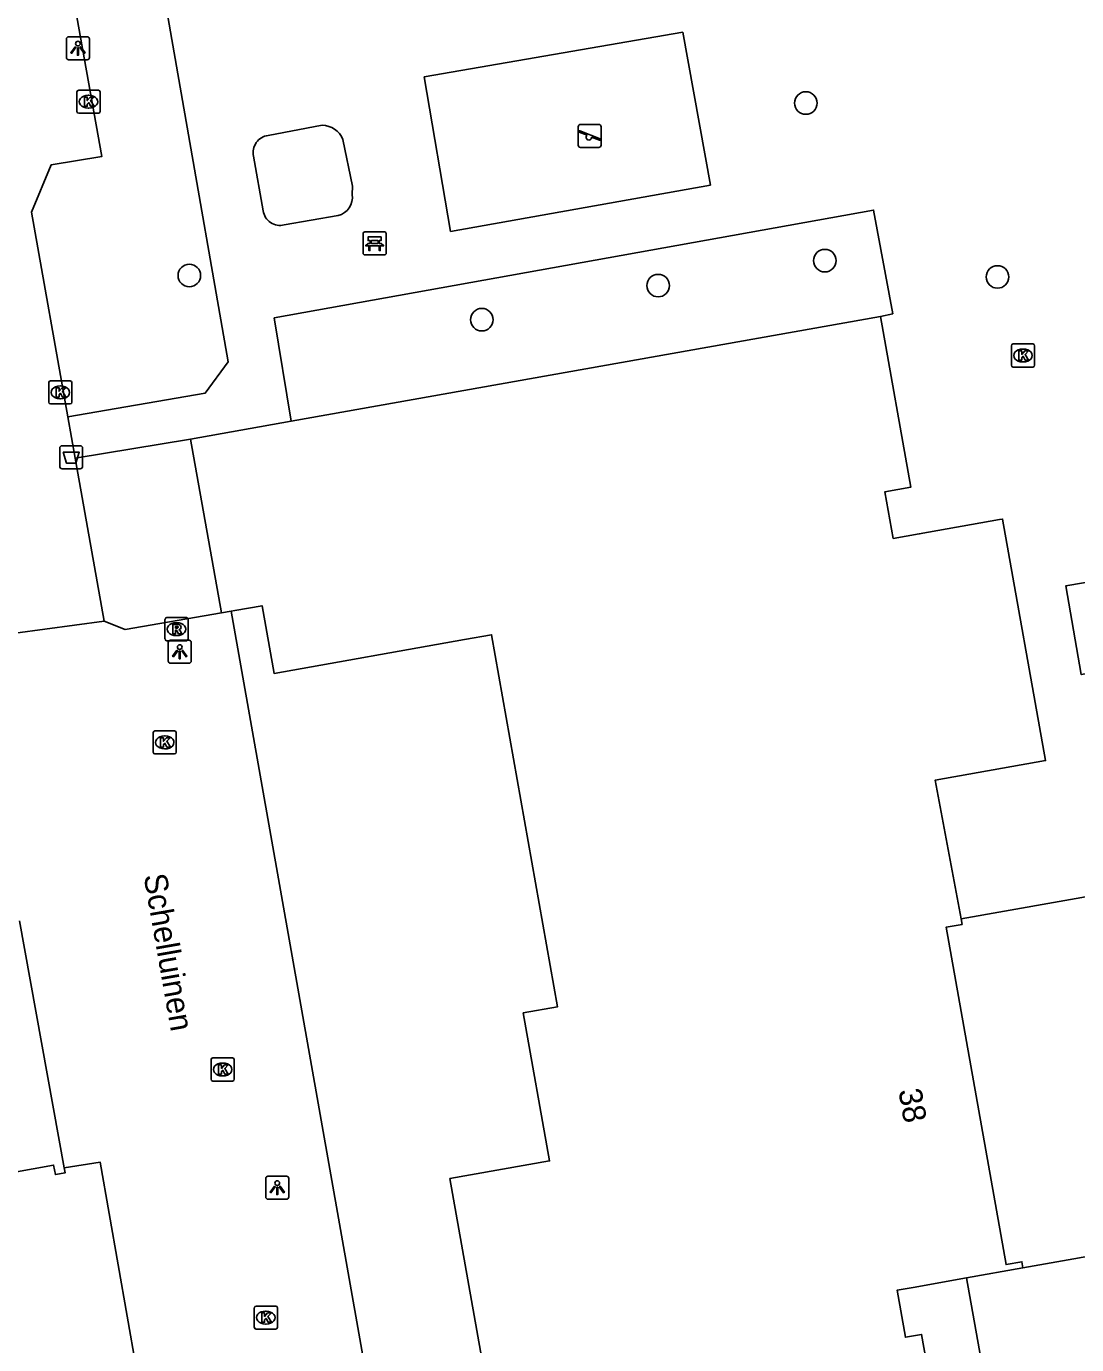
# Model space of a CAD drawing. Extents: x 157793 to 159380, y 380882 to 382313.
# Drawn here: x 158711 to 158756.6, y 381523.3 to 381580.5 of the extents above; entities that cross this region are included whole.
import ezdxf

# ---------------------------------------------------------------- set-up
doc = ezdxf.new("R2010")
doc.units = 0
for name, color, linetype in [('IMGEO_Afvalbak', 7, 'Continuous'), ('IMGEO_Bank', 7, 'Continuous'), ('IMGEO_Boom', 7, 'Continuous'), ('IMGEO_Kolk', 7, 'Continuous'), ('IMGEO_Lichtpunt', 7, 'Continuous'), ('IMGEO_Openbare_ruimte_label', 7, 'Continuous'), ('IMGEO_Pand', 7, 'Continuous'), ('IMGEO_Pand_nummerreeks', 7, 'Continuous'), ('IMGEO_Rioolput', 7, 'Continuous'), ('IMGEO_Speelvoorziening', 7, 'Continuous'), ('IMGEO_Voetpad_open', 7, 'Continuous')]:
    doc.layers.add(name, color=color, linetype=linetype)

msp = doc.modelspace()

# ---------------------------------------------------------------- linework, layer by layer
at = {"layer": 'IMGEO_Afvalbak'}
for p, q in [((158712.462, 381561.408), (158712.462, 381562.208)), ((158712.462, 381562.208), (158712.462, 381561.408)), ((158712.562, 381562.308), (158713.352, 381562.308)), ((158713.352, 381562.308), (158712.562, 381562.308)), ((158713.452, 381562.208), (158713.452, 381561.408)), ((158713.452, 381561.408), (158713.452, 381562.208)), ((158713.352, 381561.308), (158712.562, 381561.308)), ((158712.562, 381561.308), (158713.352, 381561.308))]:
    msp.add_line(p, q, dxfattribs=at)
msp.add_lwpolyline([(158712.605, 381562.022), (158713.309, 381562.022), (158713.16, 381561.552), (158712.754, 381561.552), (158712.605, 381562.022)], dxfattribs=at)
for centre, start, end in [((158712.562, 381562.208), 90, 180), ((158712.562, 381562.208), 90, 180), ((158713.352, 381562.208), 0, 90), ((158713.352, 381562.208), 360, 90), ((158712.562, 381561.408), 180, 270), ((158712.562, 381561.408), 180, 270), ((158713.352, 381561.408), 270, 0), ((158713.352, 381561.408), 270, 0)]:
    msp.add_arc(centre, 0.1, start, end, dxfattribs=at)
at = {"layer": 'IMGEO_Bank'}
for p, q in [((158725.619, 381570.66), (158725.619, 381571.501)), ((158725.619, 381571.501), (158725.619, 381570.66)), ((158725.694, 381571.585), (158726.535, 381571.585)), ((158726.535, 381571.585), (158725.694, 381571.585)), ((158725.928, 381571.091), (158725.928, 381571.197)), ((158725.972, 381571.197), (158725.972, 381571.091)), ((158726.26, 381571.203), (158725.978, 381571.203)), ((158725.978, 381571.085), (158726.26, 381571.085)), ((158726.266, 381571.091), (158726.266, 381571.197)), ((158726.31, 381571.197), (158726.31, 381571.091)), ((158726.619, 381571.51), (158726.619, 381570.669)), ((158726.619, 381570.669), (158726.619, 381571.51)), ((158726.544, 381570.585), (158725.703, 381570.585)), ((158725.703, 381570.585), (158726.544, 381570.585)), ((158726.316, 381570.983), (158725.923, 381570.983))]:
    msp.add_line(p, q, dxfattribs=at)
for points in [[(158725.866, 381570.983), (158725.724, 381570.983), (158725.836, 381571.085), (158725.922, 381571.085)], [(158725.922, 381571.203), (158725.836, 381571.203), (158725.836, 381571.364), (158726.399, 381571.364), (158726.399, 381571.203), (158726.316, 381571.203)], [(158726.316, 381571.085), (158726.399, 381571.085), (158726.511, 381570.983), (158726.372, 381570.983)], [(158725.916, 381570.976), (158725.916, 381570.769), (158725.873, 381570.769), (158725.873, 381570.976)], [(158726.366, 381570.976), (158726.366, 381570.769), (158726.322, 381570.769), (158726.322, 381570.976)]]:
    msp.add_lwpolyline(points, dxfattribs=at)
for centre, radius, start, end in [((158726.541, 381571.507), 0.0779, 2.4484, 94.2845), ((158726.541, 381571.507), 0.0779, 2.4484, 94.2845), ((158725.697, 381571.507), 0.0779, 92.4484, 184.2845), ((158725.697, 381571.507), 0.0779, 92.4484, 184.2845), ((158725.921, 381571.196), 0.00671, 2.8957, 87.1043), ((158725.921, 381571.092), 0.00671, 272.8957, 357.1043), ((158725.978, 381571.196), 0.00671, 92.8957, 177.1043), ((158725.978, 381571.092), 0.00671, 182.8957, 267.1043), ((158726.26, 381571.196), 0.00671, 2.8957, 87.1043), ((158726.26, 381571.092), 0.00671, 272.8957, 357.1043), ((158726.317, 381571.196), 0.00671, 92.8957, 177.1043), ((158726.317, 381571.092), 0.00671, 182.8957, 267.1043), ((158725.697, 381570.663), 0.0779, 182.4484, 274.2845), ((158725.697, 381570.663), 0.0779, 182.4484, 274.2845), ((158725.866, 381570.976), 0.00671, 2.8957, 87.1043), ((158725.923, 381570.976), 0.00671, 92.8957, 177.1043), ((158726.315, 381570.976), 0.00671, 2.8957, 87.1043), ((158726.372, 381570.976), 0.00671, 92.8957, 177.1043), ((158726.541, 381570.663), 0.0779, 272.4484, 4.2845), ((158726.541, 381570.663), 0.0779, 272.4484, 4.2845)]:
    msp.add_arc(centre, radius, start, end, dxfattribs=at)
at = {"layer": 'IMGEO_Boom'}
for centre in [(158744.818, 381577.173), (158745.649, 381570.336), (158718.082, 381569.687), (158753.132, 381569.628), (158738.417, 381569.252), (158730.769, 381567.774)]:
    msp.add_circle(centre, 0.489, dxfattribs=at)
at = {"layer": 'IMGEO_Kolk'}
for p, q in [((158713.208, 381576.805), (158713.208, 381577.657)), ((158713.283, 381577.731), (158714.135, 381577.731)), ((158713.696, 381577.511), (158713.721, 381577.511)), ((158714.209, 381577.657), (158714.209, 381576.805)), ((158713.719, 381576.951), (158713.694, 381576.951)), ((158714.135, 381576.731), (158713.283, 381576.731)), ((158753.74, 381565.795), (158753.74, 381566.647)), ((158753.815, 381566.721), (158754.667, 381566.721)), ((158754.228, 381566.501), (158754.253, 381566.501)), ((158754.741, 381566.647), (158754.741, 381565.795)), ((158754.251, 381565.941), (158754.226, 381565.941)), ((158754.667, 381565.721), (158753.815, 381565.721)), ((158711.985, 381564.193), (158711.985, 381565.045)), ((158712.06, 381565.119), (158712.912, 381565.119)), ((158712.473, 381564.899), (158712.498, 381564.899)), ((158712.986, 381565.045), (158712.986, 381564.193)), ((158712.496, 381564.339), (158712.471, 381564.339)), ((158712.912, 381564.119), (158712.06, 381564.119)), ((158716.513, 381549.008), (158716.513, 381549.86)), ((158716.588, 381549.934), (158717.44, 381549.934)), ((158717.514, 381549.86), (158717.514, 381549.008)), ((158717.001, 381549.714), (158717.026, 381549.714)), ((158717.44, 381548.934), (158716.588, 381548.934)), ((158717.024, 381549.154), (158716.999, 381549.154)), ((158719.026, 381534.82), (158719.026, 381535.672)), ((158719.101, 381535.746), (158719.953, 381535.746)), ((158720.027, 381535.672), (158720.027, 381534.82)), ((158719.514, 381535.526), (158719.539, 381535.526)), ((158719.953, 381534.746), (158719.101, 381534.746)), ((158719.537, 381534.966), (158719.512, 381534.966)), ((158720.901, 381524.057), (158720.901, 381524.909)), ((158720.976, 381524.983), (158721.828, 381524.983)), ((158721.389, 381524.763), (158721.414, 381524.763)), ((158721.902, 381524.909), (158721.902, 381524.057)), ((158721.412, 381524.203), (158721.387, 381524.203)), ((158721.828, 381523.983), (158720.976, 381523.983))]:
    msp.add_line(p, q, dxfattribs=at)
for points in [[(158713.208, 381576.805), (158713.208, 381577.657)], [(158713.283, 381577.731), (158714.135, 381577.731)], [(158713.529, 381577.431), (158713.652, 381577.431), (158713.652, 381577.28), (158713.782, 381577.431), (158713.946, 381577.431), (158713.8, 381577.28), (158713.953, 381577.031), (158713.801, 381577.031), (158713.716, 381577.195), (158713.652, 381577.128), (158713.652, 381577.031), (158713.529, 381577.031), (158713.529, 381577.431)], [(158714.209, 381577.657), (158714.209, 381576.805)], [(158714.135, 381576.731), (158713.283, 381576.731)], [(158753.74, 381565.795), (158753.74, 381566.647)], [(158753.815, 381566.721), (158754.667, 381566.721)], [(158754.741, 381566.647), (158754.741, 381565.795)], [(158754.061, 381566.421), (158754.184, 381566.421), (158754.184, 381566.27), (158754.314, 381566.421), (158754.478, 381566.421), (158754.332, 381566.27), (158754.485, 381566.021), (158754.333, 381566.021), (158754.248, 381566.185), (158754.184, 381566.118), (158754.184, 381566.021), (158754.061, 381566.021), (158754.061, 381566.421)], [(158754.667, 381565.721), (158753.815, 381565.721)], [(158711.985, 381564.193), (158711.985, 381565.045)], [(158712.06, 381565.119), (158712.912, 381565.119)], [(158712.306, 381564.819), (158712.429, 381564.819), (158712.429, 381564.668), (158712.559, 381564.819), (158712.723, 381564.819), (158712.577, 381564.668), (158712.73, 381564.419), (158712.578, 381564.419), (158712.493, 381564.583), (158712.429, 381564.516), (158712.429, 381564.419), (158712.306, 381564.419), (158712.306, 381564.819)], [(158712.986, 381565.045), (158712.986, 381564.193)], [(158712.912, 381564.119), (158712.06, 381564.119)], [(158716.513, 381549.008), (158716.513, 381549.86)], [(158716.588, 381549.934), (158717.44, 381549.934)], [(158717.514, 381549.86), (158717.514, 381549.008)], [(158716.834, 381549.634), (158716.957, 381549.634), (158716.957, 381549.483), (158717.087, 381549.634), (158717.251, 381549.634), (158717.105, 381549.483), (158717.258, 381549.234), (158717.106, 381549.234), (158717.021, 381549.398), (158716.957, 381549.331), (158716.957, 381549.234), (158716.834, 381549.234), (158716.834, 381549.634)], [(158717.44, 381548.934), (158716.588, 381548.934)], [(158719.026, 381534.82), (158719.026, 381535.672)], [(158719.101, 381535.746), (158719.953, 381535.746)], [(158720.027, 381535.672), (158720.027, 381534.82)], [(158719.347, 381535.446), (158719.47, 381535.446), (158719.47, 381535.295), (158719.6, 381535.446), (158719.764, 381535.446), (158719.618, 381535.295), (158719.771, 381535.046), (158719.619, 381535.046), (158719.534, 381535.21), (158719.47, 381535.143), (158719.47, 381535.046), (158719.347, 381535.046), (158719.347, 381535.446)], [(158719.953, 381534.746), (158719.101, 381534.746)], [(158720.901, 381524.057), (158720.901, 381524.909)], [(158720.976, 381524.983), (158721.828, 381524.983)], [(158721.902, 381524.909), (158721.902, 381524.057)], [(158721.222, 381524.683), (158721.345, 381524.683), (158721.345, 381524.532), (158721.475, 381524.683), (158721.639, 381524.683), (158721.493, 381524.532), (158721.646, 381524.283), (158721.494, 381524.283), (158721.409, 381524.447), (158721.345, 381524.38), (158721.345, 381524.283), (158721.222, 381524.283), (158721.222, 381524.683)], [(158721.828, 381523.983), (158720.976, 381523.983)]]:
    msp.add_lwpolyline(points, dxfattribs=at)
for centre, start, end in [((158713.285, 381577.655), 91.552, 178.448), ((158713.285, 381577.655), 91.552, 178.448), ((158714.133, 381577.655), 1.552, 88.448), ((158714.133, 381577.655), 1.552, 88.448), ((158713.285, 381576.807), 181.552, 268.448), ((158713.285, 381576.807), 181.552, 268.448), ((158714.133, 381576.807), 271.552, 358.448), ((158714.133, 381576.807), 271.552, 358.448), ((158753.817, 381566.645), 91.552, 178.448), ((158753.817, 381566.645), 91.552, 178.448), ((158754.665, 381566.645), 1.552, 88.448), ((158754.665, 381566.645), 1.552, 88.448), ((158753.817, 381565.797), 181.552, 268.448), ((158753.817, 381565.797), 181.552, 268.448), ((158754.665, 381565.797), 271.552, 358.448), ((158754.665, 381565.797), 271.552, 358.448), ((158712.062, 381565.043), 91.552, 178.448), ((158712.062, 381565.043), 91.552, 178.448), ((158712.91, 381565.043), 1.552, 88.448), ((158712.91, 381565.043), 1.552, 88.448), ((158712.062, 381564.195), 181.552, 268.448), ((158712.062, 381564.195), 181.552, 268.448), ((158712.91, 381564.195), 271.552, 358.448), ((158712.91, 381564.195), 271.552, 358.448), ((158716.59, 381549.858), 91.552, 178.448), ((158716.59, 381549.858), 91.552, 178.448), ((158717.438, 381549.858), 1.552, 88.448), ((158717.438, 381549.858), 1.552, 88.448), ((158716.59, 381549.01), 181.552, 268.448), ((158716.59, 381549.01), 181.552, 268.448), ((158717.438, 381549.01), 271.552, 358.448), ((158717.438, 381549.01), 271.552, 358.448), ((158719.103, 381535.67), 91.552, 178.448), ((158719.103, 381535.67), 91.552, 178.448), ((158719.951, 381535.67), 1.552, 88.448), ((158719.951, 381535.67), 1.552, 88.448), ((158719.103, 381534.822), 181.552, 268.448), ((158719.103, 381534.822), 181.552, 268.448), ((158719.951, 381534.822), 271.552, 358.448), ((158719.951, 381534.822), 271.552, 358.448), ((158720.978, 381524.907), 91.552, 178.448), ((158720.978, 381524.907), 91.552, 178.448), ((158721.826, 381524.907), 1.552, 88.448), ((158721.826, 381524.907), 1.552, 88.448), ((158720.978, 381524.059), 181.552, 268.448), ((158720.978, 381524.059), 181.552, 268.448), ((158721.826, 381524.059), 271.552, 358.448), ((158721.826, 381524.059), 271.552, 358.448)]:
    msp.add_arc(centre, 0.0765, start, end, dxfattribs=at)
for centre, major_axis, ratio, start_param, end_param in [((158713.695, 381577.231), (-0.387, 0.002), 0.722429, 4.712389, 7.853982), ((158713.72, 381577.231), (-0.39, 0.002), 0.717154, 1.570796, 4.712389), ((158754.227, 381566.221), (-0.387, 0.002), 0.722429, 4.712389, 7.853982), ((158754.252, 381566.221), (-0.39, 0.002), 0.717154, 1.570796, 4.712389), ((158712.472, 381564.619), (-0.387, 0.002), 0.722429, 4.712389, 7.853982), ((158712.497, 381564.619), (-0.39, 0.002), 0.717154, 1.570796, 4.712389), ((158717, 381549.434), (-0.387, 0.002), 0.722429, 4.712389, 7.853982), ((158717.025, 381549.434), (-0.39, 0.002), 0.717154, 1.570796, 4.712389), ((158719.513, 381535.246), (-0.387, 0.002), 0.722429, 4.712389, 7.853982), ((158719.538, 381535.246), (-0.39, 0.002), 0.717154, 1.570796, 4.712389), ((158721.388, 381524.483), (-0.387, 0.002), 0.722429, 4.712389, 7.853982), ((158721.413, 381524.483), (-0.39, 0.002), 0.717154, 1.570796, 4.712389)]:
    msp.add_ellipse(centre, major_axis=major_axis, ratio=ratio, start_param=start_param, end_param=end_param, dxfattribs=at)
at = {"layer": 'IMGEO_Lichtpunt'}
for p, q in [((158712.751, 381579.954), (158712.751, 381579.147)), ((158712.751, 381579.954), (158712.751, 381579.147)), ((158713.653, 381580.049), (158712.845, 381580.049)), ((158713.653, 381580.049), (158712.845, 381580.049)), ((158713.747, 381579.147), (158713.747, 381579.954)), ((158713.747, 381579.147), (158713.747, 381579.954)), ((158712.845, 381579.053), (158713.653, 381579.053)), ((158712.845, 381579.053), (158713.653, 381579.053)), ((158718.069, 381553.869), (158717.261, 381553.869)), ((158718.069, 381553.869), (158717.261, 381553.869)), ((158717.167, 381553.774), (158717.167, 381552.967)), ((158717.167, 381553.774), (158717.167, 381552.967)), ((158718.163, 381552.967), (158718.163, 381553.774)), ((158718.163, 381552.967), (158718.163, 381553.774)), ((158717.261, 381552.873), (158718.069, 381552.873)), ((158717.261, 381552.873), (158718.069, 381552.873)), ((158721.395, 381530.521), (158721.395, 381529.714)), ((158721.395, 381530.521), (158721.395, 381529.714)), ((158722.297, 381530.616), (158721.489, 381530.616)), ((158722.297, 381530.616), (158721.489, 381530.616)), ((158722.391, 381529.714), (158722.391, 381530.521)), ((158722.391, 381529.714), (158722.391, 381530.521)), ((158721.489, 381529.62), (158722.297, 381529.62)), ((158721.489, 381529.62), (158722.297, 381529.62))]:
    msp.add_line(p, q, dxfattribs=at)
for points in [[(158713.125, 381579.618), (158713.164, 381579.59), (158712.976, 381579.328), (158712.938, 381579.355), (158713.125, 381579.618)], [(158713.337, 381579.59), (158713.375, 381579.617), (158713.562, 381579.355), (158713.523, 381579.327), (158713.337, 381579.59)], [(158713.227, 381579.57), (158713.274, 381579.57), (158713.274, 381579.248), (158713.227, 381579.248), (158713.227, 381579.57)], [(158717.541, 381553.438), (158717.58, 381553.41), (158717.392, 381553.148), (158717.354, 381553.175), (158717.541, 381553.438)], [(158717.643, 381553.39), (158717.69, 381553.39), (158717.69, 381553.068), (158717.643, 381553.068), (158717.643, 381553.39)], [(158717.753, 381553.41), (158717.791, 381553.437), (158717.978, 381553.175), (158717.939, 381553.147), (158717.753, 381553.41)], [(158721.769, 381530.185), (158721.808, 381530.157), (158721.62, 381529.895), (158721.582, 381529.922), (158721.769, 381530.185)], [(158721.871, 381530.137), (158721.918, 381530.137), (158721.918, 381529.815), (158721.871, 381529.815), (158721.871, 381530.137)], [(158721.981, 381530.157), (158722.019, 381530.184), (158722.206, 381529.922), (158722.167, 381529.894), (158721.981, 381530.157)]]:
    msp.add_lwpolyline(points, dxfattribs=at)
for centre in [(158713.25, 381579.752), (158717.666, 381553.572), (158721.894, 381530.319)]:
    msp.add_circle(centre, 0.0994, dxfattribs=at)
for centre, start, end in [((158712.845, 381579.954), 90, 180), ((158712.845, 381579.954), 90, 180), ((158713.653, 381579.954), 0, 90), ((158713.653, 381579.954), 0, 90), ((158712.845, 381579.147), 180, 270), ((158712.845, 381579.147), 180, 270), ((158713.653, 381579.147), 270, 0), ((158713.653, 381579.147), 270, 360), ((158717.261, 381553.774), 90, 180), ((158717.261, 381553.774), 90, 180), ((158718.069, 381553.774), 0, 90), ((158718.069, 381553.774), 0, 90), ((158717.261, 381552.967), 180, 270), ((158717.261, 381552.967), 180, 270), ((158718.069, 381552.967), 270, 0), ((158718.069, 381552.967), 270, 360), ((158721.489, 381530.521), 90, 180), ((158721.489, 381530.521), 90, 180), ((158722.297, 381530.521), 0, 90), ((158722.297, 381530.521), 0, 90), ((158721.489, 381529.714), 180, 270), ((158721.489, 381529.714), 180, 270), ((158722.297, 381529.714), 270, 0), ((158722.297, 381529.714), 270, 360)]:
    msp.add_arc(centre, 0.0946, start, end, dxfattribs=at)
at = {"layer": 'IMGEO_Pand'}
for points in [[(158748.065, 381567.909), (158722.5, 381563.371)], [(158748.065, 381567.909), (158749.378, 381560.511), (158748.253, 381560.312), (158748.613, 381558.283), (158749.738, 381558.482), (158753.228, 381559.102), (158753.358, 381559.125), (158755.219, 381548.644), (158750.427, 381547.794), (158751.554, 381541.775)], [(158718.134, 381562.596), (158722.5, 381563.371)], [(158718.134, 381562.596), (158719.473, 381555.051)], [(158719.899, 381555.127), (158719.473, 381555.051)], [(158751.158, 381516.365), (158752.428, 381509.21), (158734.951, 381506.108), (158730.156, 381505.257), (158728.171, 381516.442), (158728.486, 381516.498), (158728.748, 381515.021), (158732.03, 381515.604), (158731.768, 381517.081), (158729.384, 381530.514), (158733.706, 381531.281), (158732.567, 381537.702), (158734.053, 381537.966), (158731.189, 381554.104), (158730.013, 381553.895), (158721.756, 381552.43), (158721.236, 381555.364), (158720.051, 381555.154), (158719.899, 381555.127)], [(158710.714, 381541.697), (158712.65, 381530.98)], [(158754.241, 381526.636), (158754.194, 381526.902), (158753.505, 381526.78), (158750.908, 381541.417), (158751.596, 381541.539), (158751.554, 381541.775)], [(158690.613, 381523.101), (158690.276, 381524.965), (158690.742, 381525.049), (158690.486, 381526.468), (158690.034, 381526.387), (158689.913, 381527.059), (158695.161, 381528.006), (158695.21, 381527.731), (158695.59, 381527.8), (158695.539, 381528.085), (158700.922, 381529.057), (158700.977, 381528.749), (158701.304, 381528.808), (158701.254, 381529.086), (158706.576, 381530.047), (158706.626, 381529.771), (158706.937, 381529.827), (158706.88, 381530.14), (158712.197, 381531.099), (158712.271, 381530.686), (158712.689, 381530.762), (158712.65, 381530.98)], [(158754.241, 381526.636), (158751.792, 381526.201)], [(158750.749, 381518.667), (158749.846, 381523.753), (158749.14, 381523.628), (158748.777, 381525.666), (158749.484, 381525.791), (158751.792, 381526.201)]]:
    msp.add_lwpolyline(points, dxfattribs=at)
at = {"layer": 'IMGEO_Rioolput'}
for p, q in [((158717.026, 381553.922), (158717.026, 381554.774)), ((158717.101, 381554.848), (158717.953, 381554.848)), ((158717.514, 381554.628), (158717.539, 381554.628)), ((158718.027, 381554.774), (158718.027, 381553.922)), ((158717.537, 381554.068), (158717.512, 381554.068)), ((158717.953, 381553.848), (158717.101, 381553.848))]:
    msp.add_line(p, q, dxfattribs=at)
for points in [[(158717.026, 381553.922), (158717.026, 381554.774)], [(158717.101, 381554.848), (158717.953, 381554.848)], [(158717.615, 381554.546), (158717.363, 381554.548), (158717.363, 381554.148)], [(158717.541, 381554.467), (158717.487, 381554.467), (158717.487, 381554.386)], [(158718.027, 381554.774), (158718.027, 381553.922)], [(158717.363, 381554.148), (158717.487, 381554.148), (158717.487, 381554.31), (158717.498, 381554.31)], [(158717.487, 381554.386), (158717.539, 381554.386)], [(158717.545, 381554.281), (158717.616, 381554.148), (158717.756, 381554.148), (158717.691, 381554.274)], [(158717.953, 381553.848), (158717.101, 381553.848)]]:
    msp.add_lwpolyline(points, dxfattribs=at)
for centre, radius, start, end in [((158717.103, 381554.772), 0.0765, 91.552, 178.448), ((158717.103, 381554.772), 0.0765, 91.552, 178.448), ((158717.547, 381554.371), 0.0964, 77.0061, 93.1865), ((158717.561, 381554.428), 0.0378, 276.6634, 79.6772), ((158717.614, 381554.436), 0.109, 350.3612, 89.416), ((158717.951, 381554.772), 0.0765, 1.552, 88.448), ((158717.951, 381554.772), 0.0765, 1.552, 88.448), ((158717.103, 381553.924), 0.0765, 181.552, 268.448), ((158717.103, 381553.924), 0.0765, 181.552, 268.448), ((158717.497, 381554.257), 0.0533, 26.0293, 88.6989), ((158717.523, 381554.575), 0.19, 274.7715, 282.9687), ((158717.612, 381554.436), 0.112, 277.5842, 350.9817), ((158717.596, 381554.221), 0.108, 29.5134, 73.7905), ((158717.951, 381553.924), 0.0765, 271.552, 358.448), ((158717.951, 381553.924), 0.0765, 271.552, 358.448)]:
    msp.add_arc(centre, radius, start, end, dxfattribs=at)
for centre, major_axis, ratio, start_param, end_param in [((158717.513, 381554.348), (-0.387, 0.002), 0.722429, 4.712389, 7.853982), ((158717.538, 381554.348), (-0.39, 0.002), 0.717154, 1.570796, 4.712389)]:
    msp.add_ellipse(centre, major_axis=major_axis, ratio=ratio, start_param=start_param, end_param=end_param, dxfattribs=at)
at = {"layer": 'IMGEO_Speelvoorziening'}
for p, q in [((158735.05, 381576.248), (158735.84, 381576.248)), ((158735.84, 381576.248), (158735.05, 381576.248)), ((158734.95, 381575.348), (158734.95, 381576.148)), ((158734.95, 381576.148), (158734.95, 381575.348)), ((158735.333, 381575.776), (158734.994, 381575.913)), ((158735.019, 381575.973), (158735.895, 381575.62)), ((158735.871, 381575.56), (158735.531, 381575.697)), ((158735.94, 381576.148), (158735.94, 381575.348)), ((158735.94, 381575.348), (158735.94, 381576.148)), ((158735.84, 381575.248), (158735.05, 381575.248)), ((158735.05, 381575.248), (158735.84, 381575.248))]:
    msp.add_line(p, q, dxfattribs=at)
for centre, radius, start, end in [((158735.05, 381576.148), 0.1, 90, 180), ((158735.05, 381576.148), 0.1, 90, 180), ((158735.84, 381576.148), 0.1, 0, 90), ((158735.84, 381576.148), 0.1, 360, 90), ((158735.007, 381575.943), 0.0327, 68.078, 248.078), ((158735.412, 381575.686), 0.12, 130.9928, 5.1632), ((158735.883, 381575.59), 0.0327, 248.078, 68.078), ((158735.05, 381575.348), 0.1, 180, 270), ((158735.05, 381575.348), 0.1, 180, 270), ((158735.84, 381575.348), 0.1, 270, 0), ((158735.84, 381575.348), 0.1, 270, 0)]:
    msp.add_arc(centre, radius, start, end, dxfattribs=at)
at = {"layer": 'IMGEO_Voetpad_open'}
for points in [[(158711.948, 381587.961), (158715.799, 381588.64), (158719.768, 381565.953), (158718.771, 381564.593), (158712.811, 381563.558)], [(158712.811, 381563.558), (158711.237, 381572.436), (158712.086, 381574.486), (158714.286, 381574.85), (158711.948, 381587.961)], [(158739.492, 381580.249), (158740.681, 381573.612), (158729.416, 381571.604), (158728.273, 381578.304), (158739.492, 381580.249)], [(158721.499, 381575.769), (158723.842, 381576.209)], [(158724.743, 381575.596), (158725.155, 381573.564), (158725.149, 381573.208)], [(158721.286, 381572.497), (158720.866, 381574.865)], [(158722.5, 381563.371), (158721.762, 381567.851), (158747.763, 381572.526), (158748.595, 381568.033), (158748.065, 381567.909)], [(158724.533, 381572.29), (158722.2, 381571.891)], [(158713.13, 381561.763), (158712.811, 381563.558)], [(158713.13, 381561.763), (158718.134, 381562.596)], [(158714.384, 381554.688), (158713.13, 381561.763)], [(158759.933, 381556.884), (158760.625, 381553.046), (158756.77, 381552.377), (158756.104, 381556.231), (158759.933, 381556.884)], [(158719.473, 381555.051), (158715.296, 381554.335), (158714.384, 381554.688)], [(158723.877, 381520.85), (158725.896, 381521.19), (158719.899, 381555.127)], [(158710.521, 381554.174), (158714.384, 381554.688)], [(158751.554, 381541.775), (158757.687, 381542.869), (158758.017, 381541.158), (158761.244, 381541.696), (158763.645, 381528.305), (158754.241, 381526.636)], [(158712.65, 381530.98), (158714.217, 381531.221), (158715.781, 381522.316)], [(158751.792, 381526.201), (158753.056, 381519.077), (158750.749, 381518.667)]]:
    msp.add_lwpolyline(points, dxfattribs=at)
for centre, radius, start, end in [((158723.825, 381575.215), 0.994, 22.5245, 89.0163), ((158721.604, 381575.022), 0.754, 97.9662, 192.0327), ((158724.339, 381573.086), 0.819, 283.6889, 8.586), ((158722.005, 381572.589), 0.724, 187.2617, 285.6479)]:
    msp.add_arc(centre, radius, start, end, dxfattribs=at)

# ---------------------------------------------------------------- texts
at = {"layer": 'IMGEO_Openbare_ruimte_label'}
msp.add_text('Schelluinen', height=1, rotation=279.9615, dxfattribs=at).set_placement((158716.095, 381543.659))
at = {"layer": 'IMGEO_Pand_nummerreeks'}
msp.add_text('38', height=1, rotation=280.0609, dxfattribs=at).set_placement((158748.833, 381534.336))

doc.saveas('drawing.dxf')
